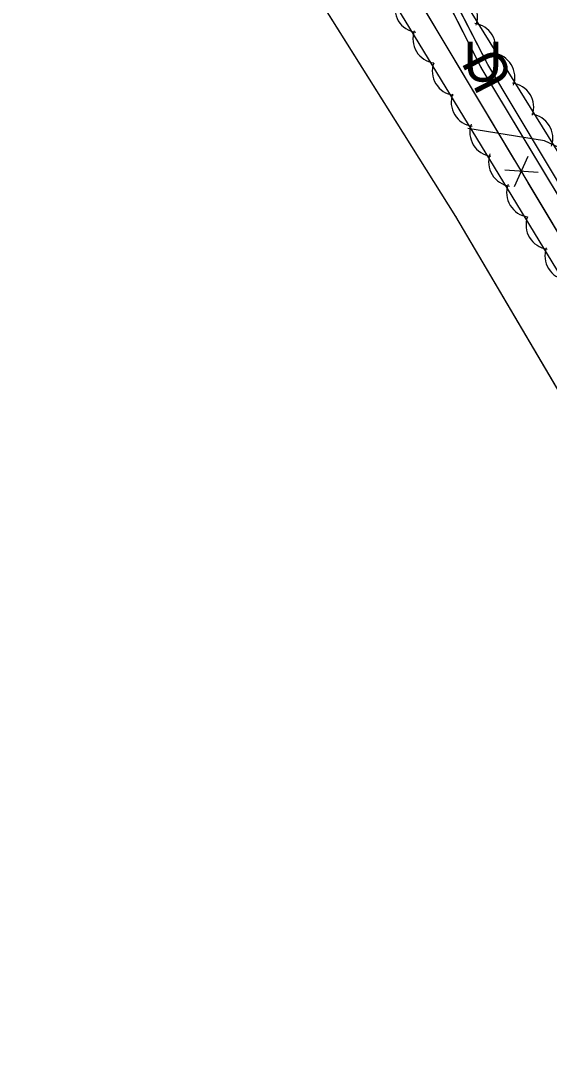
# Model space of a CAD drawing. Extents: x 954793 to 988390, y 1867850 to 1924428.
# Drawn here: x 956989.3 to 957068.5, y 1920811.5 to 1920967.5 of the extents above; entities that cross this region are included whole.
import ezdxf

# ---------------------------------------------------------------- set-up
doc = ezdxf.new("R2010")
doc.units = 0
for name, color, linetype in [('Default', 7, 'Continuous'), ('S_FENCE', 7, 'Continuous'), ('S_FIBER_OPTIC_CABLE', 7, 'Continuous'), ('S_STREAM', 7, 'Continuous'), ('S_TREE', 7, 'Continuous'), ('S_UNDERGROUND_CABLE', 7, 'Continuous'), ('S_UTL_PT_SYM', 7, 'Continuous'), ('S_WATER_UTILITIES', 7, 'Continuous')]:
    doc.layers.add(name, color=color, linetype=linetype)

msp = doc.modelspace()

# ---------------------------------------------------------------- linework, layer by layer
at = {"layer": 'S_FENCE'}
for p, q in [((957063.34, 1920942.66), (957065.39, 1920947.22)), ((957066.86, 1920944.76), (957061.88, 1920945.12))]:
    msp.add_line(p, q, dxfattribs=at)
for points in [[(957075.64, 1920926.08), (957027.45, 1921006.7)], [(957053.1, 1920963.8), (957042.85, 1920980.94)], [(957063.34, 1920946.65), (957053.1, 1920963.8)], [(957075.64, 1920926.08), (957065.39, 1920943.22)]]:
    msp.add_lwpolyline(points, dxfattribs=at)
at = {"layer": 'S_FIBER_OPTIC_CABLE'}
for p, q in [((957058.34, 1920960.5), (957021.49, 1921033.16)), ((957079.44, 1920925.42), (957058.34, 1920960.5))]:
    msp.add_line(p, q, dxfattribs=at)
msp.add_lwpolyline([(957185.42, 1920752.66), (957145.58, 1920817.03), (957095.68, 1920899.54), (957079.44, 1920925.42), (957058.34, 1920960.5), (957021.49, 1921033.16), (956975.1, 1921107.7), (956938.68, 1921162.57), (956917.77, 1921198.53), (956888.1, 1921247.53), (956870.49, 1921265.97), (956835.15, 1921320.82), (956793.21, 1921389.77), (956757.34, 1921449.27), (956720.12, 1921507.94), (956676.45, 1921583.32), (956626.68, 1921661.71), (956602, 1921703.44), (956577.6, 1921744.02), (956565.93, 1921763.91)], dxfattribs=at)
msp.add_lwpolyline([(957185.42, 1920752.66), (957145.58, 1920817.03), (957095.68, 1920899.54), (957079.44, 1920925.42), (957058.34, 1920960.5), (957021.49, 1921033.16), (956975.1, 1921107.7), (956938.68, 1921162.57), (956917.77, 1921198.53), (956888.1, 1921247.53), (956870.49, 1921265.97), (956835.15, 1921320.82), (956793.21, 1921389.77), (956757.34, 1921449.27), (956720.12, 1921507.94), (956676.45, 1921583.32), (956626.68, 1921661.71), (956602, 1921703.44), (956577.6, 1921744.02), (956565.93, 1921763.91)], dxfattribs=at)
at = {"layer": 'S_STREAM'}
msp.add_lwpolyline([(957170.75, 1920795.54), (957166.8, 1920802.05), (957149.75, 1920830.33), (957127.72, 1920867.8), (957115.48, 1920887.15), (957106.38, 1920901.23), (957096.54, 1920915.72), (957084.9, 1920932.65), (957074.07, 1920946.61), (957067.84, 1920949.53), (957056.33, 1920951.35)], dxfattribs=at)
at = {"layer": 'S_TREE'}
for points in [[(957012.21, 1921040.7), (957081.84, 1920928.43)], [(957079.02, 1920914.87), (957014.99, 1921020.03), (957004.69, 1921026.09), (956991.09, 1921023.96), (956970.45, 1921012.22), (956955.34, 1921008.55), (956934.24, 1921000.47), (956924.83, 1920993.62), (956916.67, 1920985.46), (956901.47, 1920968.4), (956885.78, 1920951.41), (956877.94, 1920934.91), (956869.89, 1920925.97)]]:
    msp.add_lwpolyline(points, dxfattribs=at)
for centre, start, end in [((957054.14, 1920968.04), 341.0085, 82.6054), ((957049.02, 1920969.4), 160.5386, 262.1355), ((957056.89, 1920963.47), 341.0085, 82.6054), ((957051.73, 1920964.8), 160.5386, 262.1355), ((957059.74, 1920959.02), 341.0085, 82.6054), ((957054.64, 1920959.96), 160.5386, 262.1355), ((957062.56, 1920954.53), 341.0085, 82.6054), ((957057.47, 1920955.31), 160.5386, 262.1355), ((957065.43, 1920949.9), 341.0085, 82.6054), ((957060.26, 1920950.8), 160.5386, 262.1355), ((957063.07, 1920946.33), 160.5386, 262.1355), ((957065.78, 1920941.73), 160.5386, 262.1355), ((957068.69, 1920936.89), 160.5386, 262.1355), ((957071.52, 1920932.24), 160.5386, 262.1355)]:
    msp.add_arc(centre, 3.64, start, end, dxfattribs=at)
at = {"layer": 'S_UNDERGROUND_CABLE'}
for p, q in [((957059.33, 1920960.93), (957022.08, 1921033.39)), ((957080.09, 1920926.2), (957059.33, 1920960.93))]:
    msp.add_line(p, q, dxfattribs=at)
msp.add_lwpolyline([(957186.11, 1920753.16), (957145.96, 1920818.19), (957095.99, 1920899.93), (957080.09, 1920926.2), (957059.33, 1920960.93), (957022.08, 1921033.39), (956975.83, 1921107.98), (956939.55, 1921163.09), (956918.31, 1921199.2), (956888.88, 1921247.87), (956871.17, 1921266.78), (956835.65, 1921321.74), (956793.83, 1921390.47), (956758.29, 1921449.86), (956720.72, 1921508.52), (956677.23, 1921583.76), (956627.6, 1921662.3), (956602.65, 1921703.7), (956578.03, 1921744.05), (956566.86, 1921764.24), (956550.99, 1921787.02), (956522.91, 1921839.53)], dxfattribs=at)
msp.add_lwpolyline([(957186.11, 1920753.16), (957145.96, 1920818.19), (957095.99, 1920899.93), (957080.09, 1920926.2), (957059.33, 1920960.93), (957022.08, 1921033.39), (956975.83, 1921107.98), (956939.55, 1921163.09), (956918.31, 1921199.2), (956888.88, 1921247.87), (956871.17, 1921266.78), (956835.65, 1921321.74), (956793.83, 1921390.47), (956758.29, 1921449.86), (956720.72, 1921508.52), (956677.23, 1921583.76), (956627.6, 1921662.3), (956602.65, 1921703.7), (956578.03, 1921744.05), (956566.86, 1921764.24), (956550.99, 1921787.02), (956522.91, 1921839.53)], dxfattribs=at)
at = {"layer": 'S_UTL_PT_SYM'}
for points in [[(957058.34, 1920960.5), (957058.34, 1920960.55), (957058.34, 1920960.5), (957058.29, 1920960.5), (957058.34, 1920960.5), (957058.34, 1920960.45), (957058.34, 1920960.5), (957058.39, 1920960.5)], [(957054.52, 1920938.18), (957054.52, 1920938.23), (957054.52, 1920938.18), (957054.47, 1920938.18), (957054.52, 1920938.18), (957054.52, 1920938.13), (957054.52, 1920938.18), (957054.57, 1920938.18)]]:
    msp.add_lwpolyline(points, dxfattribs=at)
for points in [[(957058.34, 1920960.5), (957058.3, 1920960.48), (957058.34, 1920960.5), (957058.37, 1920960.46), (957058.34, 1920960.5), (957058.39, 1920960.52), (957058.34, 1920960.5), (957058.32, 1920960.54)], [(957058.34, 1920960.5), (957058.3, 1920960.48), (957058.34, 1920960.5), (957058.37, 1920960.46), (957058.34, 1920960.5), (957058.39, 1920960.52), (957058.34, 1920960.5), (957058.32, 1920960.54)], [(957054.52, 1920938.18), (957054.48, 1920938.16), (957054.52, 1920938.18), (957054.55, 1920938.14), (957054.52, 1920938.18), (957054.57, 1920938.21), (957054.52, 1920938.18), (957054.5, 1920938.23)], [(957054.52, 1920938.18), (957054.48, 1920938.16), (957054.52, 1920938.18), (957054.55, 1920938.14), (957054.52, 1920938.18), (957054.57, 1920938.21), (957054.52, 1920938.18), (957054.5, 1920938.23)]]:
    msp.add_lwpolyline(points, close=True, dxfattribs=at)
at = {"layer": 'S_WATER_UTILITIES'}
for p, q in [((957054.52, 1920938.18), (957028.75, 1920979.22)), ((957085.79, 1920885.1), (957054.52, 1920938.18))]:
    msp.add_line(p, q, dxfattribs=at)
msp.add_lwpolyline([(957152.14, 1920779.34), (957118.83, 1920831.55), (957085.79, 1920885.1), (957054.52, 1920938.18), (957028.75, 1920979.22), (957006.56, 1921017.54), (956963.81, 1921088.5), (956921.49, 1921150.77), (956860.54, 1921248), (956823.27, 1921311.11), (956788.41, 1921370.78), (956758.62, 1921419.53), (956712.72, 1921496.52), (956664.99, 1921574.52), (956642.42, 1921611.66), (956593.23, 1921693.43), (956559.35, 1921746.64), (956513.09, 1921824.81)], dxfattribs=at)
msp.add_lwpolyline([(957152.14, 1920779.34), (957118.83, 1920831.55), (957085.79, 1920885.1), (957054.52, 1920938.18), (957028.75, 1920979.22), (957006.56, 1921017.54), (956963.81, 1921088.5), (956921.49, 1921150.77), (956860.54, 1921248), (956823.27, 1921311.11), (956788.41, 1921370.78), (956758.62, 1921419.53), (956712.72, 1921496.52), (956664.99, 1921574.52), (956642.42, 1921611.66), (956593.23, 1921693.43), (956559.35, 1921746.64), (956513.09, 1921824.81)], dxfattribs=at)

# ---------------------------------------------------------------- texts
at = {"layer": 'Default'}
for rotation, p in [(360, (957055.7, 1920958.38)), (117.2045, (957063.25, 1920958.86))]:
    msp.add_text('U', height=6, rotation=rotation, dxfattribs=at).set_placement(p)

doc.saveas('drawing.dxf')
